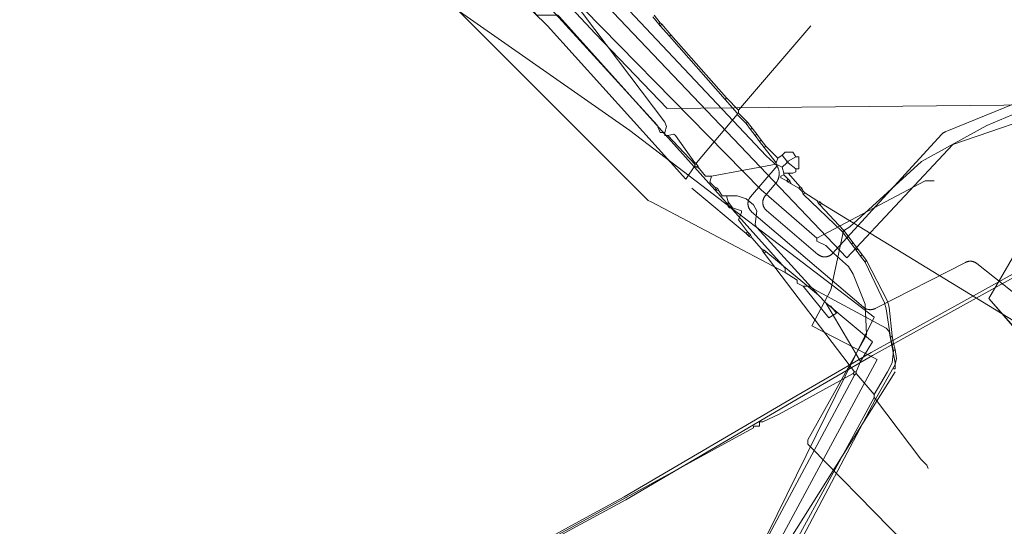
# Model space of a CAD drawing. Header units: metres. Extents: x 92810 to 93633, y 464687 to 465459.
# Tile 286 of 325: x 93452 to 93498, y 465222 to 465246. Entities that reach past the tile are written whole.
import ezdxf
from ezdxf.lldxf.tags import DXFTag

# ---------------------------------------------------------------- set-up
doc = ezdxf.new("R2010")
doc.units = ezdxf.units.M
for name, color, linetype, lineweight, transparency in [('B-OI-KL-DATA_BT NEDERLAND-G', 90, 'SI_B_DATA_BT_NEDERLAND', 18, 0.4), ('B-OI-KL-DATA_KPN-G', 90, 'SI_B_DATA_KPN', 18, 0.4), ('B-OI-KL-DATA_ZIGGO BV-G', 90, 'SI_B_DATA_ZIGGO', 18, 0.4), ('B-OI-KL-ET_LS_LIANDER-G', 190, 'SI_B_ET_LS_LIANDER', 18, 0.4), ('B-OI-KL-ET_MS_LIANDER-G', 130, 'SI_B_ET_MS_LIANDER', 18, 0.4), ('B-OI-KL-GAS_LD_LIANDER-G', 30, 'SI_B_GAS_LD_LIANDER', 18, 0.4), ('B-WE-KL-DATA-G', 90, 'KL-DATA-N', 18, 0.4), ('B-WE-KL-ET_LS-G', 190, 'KL-LS-N', 18, 0.4), ('B-WE-KL-WATER-G', 170, 'KL-WATER-N', 18, 0.4)]:
    doc.layers.add(name, color=color, linetype=linetype, lineweight=lineweight, transparency=transparency)
doc.styles.get("Standard").update_dxf_attribs({"font": 'isocp.shx'})
tags = doc.linetypes.add('KL-DATA-N', pattern='A,4,-1,[101,NLCS.SHX,S=0.5,R=0,X=0,Y=0],-1,4,-1,["D",Standard,S=1,R=0,X=-0.25,Y=-0.5],-1.5', length=12.5).pattern_tags.tags
tags[18] = DXFTag(74, 10)
tags = doc.linetypes.add('KL-LS-N', pattern='A,4,-1,[103,NLCS.SHX,S=0.75,R=0,X=0,Y=0],-1,4,-1,["L",Standard,S=1,R=0,X=0,Y=-0.5],-2', length=13).pattern_tags.tags
tags[18] = DXFTag(74, 10)
doc.linetypes.add('KL-WATER-N', pattern='A,7,-0.5,[168,NLCS.SHX,S=0.75,R=0,X=0.75,Y=0],-2', length=9.5)
doc.linetypes.add('SI_B_DATA_BT_NEDERLAND', pattern='A,5,-2,["BTN",Standard,S=1.5,R=0,X=-0.51,Y=-0.75],-7', length=14)
doc.linetypes.add('SI_B_DATA_KPN', pattern='A,5,-2,["KPN",Standard,S=1.5,R=0,X=-0.51,Y=-0.75],-8', length=15)
doc.linetypes.add('SI_B_DATA_ZIGGO', pattern='A,5,-2,["ZIGGO",Standard,S=1.5,R=0,X=-0.51,Y=-0.75],-9', length=16)
doc.linetypes.add('SI_B_ET_LS_LIANDER', pattern='A,5,-2,["LI-LS",Standard,S=1.5,R=0,X=-0.51,Y=-0.75],-10', length=17)
doc.linetypes.add('SI_B_ET_MS_LIANDER', pattern='A,5,-2,["LI-MS",Standard,S=1.5,R=0,X=-0.51,Y=-0.75],-10', length=17)
doc.linetypes.add('SI_B_GAS_LD_LIANDER', pattern='A,5,-2,["LI-G-LD",Standard,S=1.5,R=0,X=-0.51,Y=-0.75],-11', length=18)

msp = doc.modelspace()

# ---------------------------------------------------------------- linework, layer by layer
at = {"layer": 'B-OI-KL-DATA_BT NEDERLAND-G', "flags": 128}
for points in [[(93501.6, 465239.3), (93497.7, 465232.6), (93503.5, 465226), (93486.2, 465204), (93480.8, 465198.4), (93464.1, 465177.9), (93440.3, 465144.5), (93444.6, 465141.5)], [(93440.3, 465144.5), (93454.1, 465163.8), (93464.1, 465177.9), (93480, 465197.7), (93486.2, 465204.1), (93503.4, 465226), (93497.7, 465232.6)], [(93448, 465156.1), (93456.974, 465168.914), (93463.166, 465177.183), (93476.224, 465193.044), (93479.976, 465197.672), (93487.111, 465204.816), (93503.519, 465225.977), (93497.7, 465232.6)]]:
    msp.add_lwpolyline(points, dxfattribs=at)
at = {"layer": 'B-OI-KL-DATA_KPN-G', "flags": 128}
for points in [[(93463.107, 465263.179), (93464.036, 465263.036), (93464.679, 465262.821), (93465.821, 465262.25), (93475.964, 465248.893), (93486.893, 465237.75), (93489.536, 465235.464)], [(93489.536, 465235.464), (93494.679, 465238.179), (93495.107, 465238.179)], [(93489.536, 465235.464), (93489.536, 465235.321), (93489.964, 465235.107), (93490.321, 465234.75), (93491.036, 465234.107), (93491.25, 465233.75), (93491.821, 465232.321), (93491.893, 465230.893), (93491.821, 465230.75), (93489.107, 465225.893), (93489.107, 465225.679), (93489.25, 465225.536), (93496.75, 465217.893), (93479.25, 465197.179)]]:
    msp.add_lwpolyline(points, dxfattribs=at)
at = {"layer": 'B-OI-KL-DATA_ZIGGO BV-G', "flags": 128}
for points in [[(93480.664, 465240.569), (93456.624, 465257.371)], [(93478.282, 465208.441), (93479.836, 465206.453), (93492.251, 465231.714), (93480.664, 465240.569)]]:
    msp.add_lwpolyline(points, dxfattribs=at)
at = {"layer": 'B-OI-KL-ET_LS_LIANDER-G'}
for p, q in [((93481.964, 465240.821), (93466.107, 465258.179)), ((93470.179, 465257.036), (93482.321, 465240.964)), ((93476.75, 465245.536), (93473.536, 465248.679)), ((93481.75, 465245.964), (93482.036, 465245.607)), ((93481.821, 465246.036), (93482.107, 465245.679)), ((93482.107, 465245.679), (93482.036, 465245.607)), ((93482.107, 465245.679), (93482.179, 465245.607)), ((93483.321, 465238.25), (93476.75, 465245.536)), ((93482.036, 465245.607), (93482.107, 465245.536)), ((93482.179, 465245.607), (93482.107, 465245.536)), ((93482.107, 465245.536), (93482.536, 465245.036)), ((93482.179, 465245.607), (93482.607, 465245.107)), ((93485.821, 465241.536), (93489.25, 465245.536)), ((93482.607, 465245.107), (93482.536, 465245.036)), ((93482.536, 465245.036), (93485.179, 465242.036)), ((93482.607, 465245.107), (93485.25, 465242.107)), ((93485.25, 465242.107), (93485.179, 465242.036)), ((93485.179, 465242.036), (93485.75, 465241.393)), ((93485.25, 465242.107), (93485.821, 465241.536)), ((93485.821, 465241.536), (93485.821, 465241.393)), ((93482.321, 465240.964), (93482.393, 465240.75)), ((93485.75, 465241.321), (93483.821, 465239.036)), ((93485.75, 465241.393), (93485.821, 465241.393)), ((93485.75, 465241.393), (93485.75, 465241.321)), ((93485.75, 465241.321), (93486.179, 465240.893)), ((93485.821, 465241.393), (93486.25, 465240.964)), ((93486.25, 465240.964), (93486.179, 465240.893)), ((93486.25, 465240.964), (93486.464, 465240.679)), ((93482.107, 465240.464), (93481.964, 465240.821)), ((93482.393, 465240.75), (93482.321, 465240.464)), ((93486.179, 465240.893), (93486.393, 465240.607)), ((93486.464, 465240.679), (93486.393, 465240.607)), ((93486.393, 465240.607), (93486.607, 465240.321)), ((93486.464, 465240.679), (93486.679, 465240.393)), ((93482.321, 465240.464), (93482.107, 465240.464)), ((93482.321, 465240.464), (93482.321, 465240.321)), ((93482.321, 465240.321), (93482.464, 465240.321)), ((93482.464, 465240.321), (93482.75, 465240.393)), ((93482.464, 465240.321), (93483.75, 465238.964)), ((93482.75, 465240.393), (93482.821, 465240.321)), ((93482.821, 465240.321), (93483.75, 465239.036)), ((93486.679, 465240.393), (93486.607, 465240.321)), ((93486.607, 465240.321), (93486.821, 465240.036)), ((93486.679, 465240.393), (93486.893, 465240.107)), ((93486.893, 465240.107), (93486.821, 465240.036)), ((93486.821, 465240.036), (93487.036, 465239.75)), ((93486.893, 465240.107), (93487.107, 465239.821)), ((93487.107, 465239.821), (93487.036, 465239.75)), ((93487.036, 465239.75), (93487.607, 465239.036)), ((93487.107, 465239.821), (93487.679, 465239.25)), ((93487.679, 465239.25), (93487.607, 465239.036)), ((93487.893, 465239.393), (93487.679, 465239.25)), ((93487.893, 465239.393), (93488.036, 465239.536)), ((93487.893, 465239.393), (93488.107, 465239.107)), ((93488.036, 465239.536), (93488.393, 465239.536)), ((93488.107, 465239.107), (93488.179, 465239.107)), ((93488.107, 465239.107), (93488.107, 465239.036)), ((93488.536, 465239.321), (93488.179, 465239.107)), ((93488.179, 465239.107), (93488.179, 465239.036)), ((93488.393, 465239.536), (93488.536, 465239.321)), ((93488.536, 465239.321), (93488.679, 465239.321)), ((93488.679, 465239.321), (93488.679, 465238.75)), ((93483.75, 465238.893), (93483.321, 465238.25)), ((93483.75, 465239.036), (93483.821, 465239.036)), ((93483.75, 465239.036), (93483.75, 465238.893)), ((93483.75, 465238.964), (93483.821, 465238.964)), ((93483.75, 465238.893), (93483.821, 465238.821)), ((93483.821, 465239.036), (93483.821, 465238.964)), ((93483.821, 465238.964), (93483.893, 465238.893)), ((93483.893, 465238.893), (93483.821, 465238.821)), ((93483.821, 465238.821), (93483.964, 465238.75)), ((93483.893, 465238.893), (93483.964, 465238.75)), ((93483.964, 465238.75), (93484.25, 465238.393)), ((93487.607, 465238.964), (93484.536, 465238.393)), ((93487.607, 465239.036), (93487.607, 465238.964)), ((93487.607, 465238.964), (93487.893, 465238.821)), ((93488.107, 465239.036), (93487.893, 465238.821)), ((93487.893, 465238.821), (93487.964, 465238.536)), ((93488.107, 465239.036), (93488.179, 465239.036)), ((93488.179, 465239.036), (93488.536, 465238.75)), ((93488.679, 465238.75), (93488.536, 465238.75)), ((93488.536, 465238.75), (93488.536, 465238.607)), ((93484.25, 465238.393), (93484.536, 465238.393)), ((93484.536, 465238.393), (93484.464, 465238.107)), ((93487.964, 465238.464), (93487.821, 465238.393)), ((93487.821, 465238.393), (93487.821, 465238.321)), ((93487.821, 465238.321), (93488.107, 465238.179)), ((93487.964, 465238.536), (93488.393, 465238.536)), ((93487.964, 465238.536), (93487.964, 465238.464)), ((93487.964, 465238.464), (93488.179, 465238.25)), ((93488.179, 465238.25), (93488.107, 465238.179)), ((93488.107, 465238.179), (93488.179, 465238.107)), ((93488.179, 465238.536), (93488.75, 465237.893)), ((93488.179, 465238.25), (93488.25, 465238.179)), ((93488.25, 465238.179), (93488.179, 465238.107)), ((93488.25, 465238.179), (93488.321, 465238.036)), ((93488.536, 465238.607), (93488.393, 465238.536)), ((93486.179, 465235.679), (93483.607, 465237.821)), ((93484.464, 465238.107), (93484.679, 465237.893)), ((93484.679, 465237.893), (93484.821, 465237.821)), ((93484.679, 465237.893), (93484.75, 465237.75)), ((93484.821, 465237.821), (93484.75, 465237.75)), ((93484.75, 465237.75), (93484.893, 465237.679)), ((93484.821, 465237.821), (93484.893, 465237.679)), ((93488.179, 465238.107), (93488.321, 465238.036)), ((93488.321, 465238.036), (93488.679, 465237.821)), ((93488.75, 465237.893), (93488.679, 465237.821)), ((93488.679, 465237.821), (93488.821, 465237.679)), ((93488.75, 465237.893), (93488.821, 465237.821)), ((93488.821, 465237.821), (93488.75, 465237.75)), ((93488.821, 465237.821), (93488.893, 465237.679)), ((93484.893, 465237.679), (93485.036, 465237.464)), ((93485.036, 465237.464), (93485.75, 465237.464)), ((93485.25, 465237.464), (93485.321, 465237.179)), ((93485.75, 465237.464), (93486.179, 465237.321)), ((93486.179, 465237.321), (93486.536, 465237.036)), ((93488.821, 465237.679), (93488.893, 465237.679)), ((93488.821, 465237.679), (93488.893, 465237.536)), ((93488.893, 465237.679), (93488.964, 465237.607)), ((93488.964, 465237.607), (93488.893, 465237.536)), ((93488.893, 465237.536), (93490.75, 465235.75)), ((93488.964, 465237.607), (93489.536, 465237.25)), ((93489.536, 465237.25), (93489.679, 465237.179)), ((93489.536, 465237.25), (93489.607, 465237.107)), ((93485.321, 465237.179), (93485.536, 465236.893)), ((93485.321, 465237.179), (93485.321, 465236.964)), ((93485.321, 465236.964), (93485.393, 465236.893)), ((93485.393, 465236.893), (93485.536, 465236.893)), ((93485.536, 465236.893), (93485.964, 465236.75)), ((93485.964, 465236.75), (93485.964, 465236.679)), ((93486.536, 465237.036), (93486.679, 465236.75)), ((93486.679, 465236.75), (93486.607, 465236.107)), ((93489.679, 465237.179), (93489.607, 465237.107)), ((93489.607, 465237.107), (93489.679, 465237.036)), ((93489.679, 465237.179), (93489.75, 465237.107)), ((93489.75, 465237.107), (93489.679, 465237.036)), ((93489.679, 465237.036), (93490.821, 465235.821)), ((93489.75, 465237.107), (93511.107, 465224.036)), ((93485.964, 465236.679), (93485.821, 465236.321)), ((93485.821, 465236.321), (93486.25, 465235.75)), ((93486.607, 465236.107), (93486.679, 465235.964)), ((93486.679, 465235.964), (93489.607, 465232.75)), ((93490.821, 465235.821), (93490.75, 465235.75)), ((93490.821, 465235.821), (93491.893, 465234.393)), ((93486.25, 465235.75), (93486.179, 465235.679)), ((93486.179, 465235.679), (93486.321, 465235.536)), ((93486.25, 465235.75), (93486.321, 465235.679)), ((93486.321, 465235.679), (93486.25, 465235.607)), ((93486.321, 465235.679), (93486.393, 465235.607)), ((93486.393, 465235.607), (93486.321, 465235.536)), ((93486.321, 465235.536), (93486.464, 465235.464)), ((93486.393, 465235.607), (93486.464, 465235.464)), ((93486.464, 465235.464), (93486.893, 465234.964)), ((93490.75, 465235.75), (93491.393, 465234.893)), ((93491.036, 465235.536), (93490.964, 465235.464)), ((93486.893, 465234.964), (93487.036, 465234.893)), ((93486.893, 465234.964), (93486.964, 465234.821)), ((93487.036, 465234.893), (93486.964, 465234.821)), ((93487.036, 465234.893), (93487.107, 465234.821)), ((93491.25, 465235.25), (93491.179, 465235.179)), ((93491.464, 465234.964), (93491.393, 465234.893)), ((93491.393, 465234.893), (93491.607, 465234.607)), ((93486.964, 465234.821), (93487.036, 465234.75)), ((93487.107, 465234.821), (93487.036, 465234.75)), ((93487.036, 465234.75), (93491.321, 465229.107)), ((93487.107, 465234.821), (93489.607, 465232.75)), ((93491.679, 465234.679), (93491.607, 465234.607)), ((93491.607, 465234.607), (93491.821, 465234.321)), ((93491.893, 465234.393), (93491.821, 465234.321)), ((93491.821, 465234.321), (93492.75, 465232.393)), ((93491.893, 465234.393), (93492.893, 465232.464)), ((93489.607, 465232.75), (93489.964, 465232.393)), ((93489.964, 465232.393), (93492.179, 465230.536)), ((93489.964, 465232.393), (93491.607, 465229.607)), ((93492.75, 465232.393), (93492.821, 465232.107)), ((93492.821, 465232.107), (93493.036, 465230.75)), ((93492.893, 465232.464), (93492.964, 465232.179)), ((93492.964, 465232.179), (93493.107, 465230.821)), ((93493.107, 465230.821), (93493.036, 465230.75)), ((93493.036, 465230.75), (93493.107, 465230.393)), ((93493.107, 465230.821), (93493.179, 465230.464)), ((93492.179, 465230.536), (93491.607, 465229.607)), ((93493.179, 465230.464), (93493.107, 465230.393)), ((93493.107, 465230.393), (93493.179, 465230.107)), ((93493.179, 465230.464), (93493.25, 465230.179)), ((93493.179, 465230.107), (93493.107, 465229.536)), ((93493.25, 465230.179), (93493.179, 465230.107)), ((93493.25, 465230.179), (93493.321, 465229.75)), ((93493.321, 465229.75), (93493.25, 465229.464)), ((93491.607, 465229.607), (93491.393, 465229.107)), ((93493.25, 465229.464), (93492.321, 465227.821)), ((93493.107, 465229.536), (93492.893, 465229.107)), ((93491.321, 465228.964), (93477.607, 465203.393)), ((93491.25, 465229.036), (93487.75, 465227.107)), ((93491.321, 465229.107), (93491.25, 465229.036)), ((93491.25, 465229.036), (93491.321, 465228.964)), ((93491.321, 465229.107), (93491.393, 465229.107)), ((93491.393, 465229.036), (93491.321, 465228.964)), ((93491.393, 465229.107), (93491.393, 465229.036)), ((93491.393, 465229.036), (93492.25, 465228.036)), ((93492.893, 465229.107), (93492.25, 465228.036)), ((93492.25, 465227.893), (93485.679, 465215.821)), ((93492.25, 465228.036), (93492.25, 465227.893)), ((93492.25, 465227.893), (93492.321, 465227.821)), ((93492.321, 465227.821), (93482.107, 465208.536)), ((93492.321, 465227.821), (93494.464, 465224.964)), ((93487.75, 465227.107), (93486.964, 465226.75)), ((93486.821, 465226.536), (93486.536, 465226.536)), ((93486.536, 465226.536), (93486.536, 465226.464)), ((93486.964, 465226.75), (93486.821, 465226.75)), ((93486.821, 465226.75), (93486.821, 465226.536)), ((93486.536, 465226.464), (93463.393, 465213.821)), ((93494.464, 465224.964), (93494.75, 465224.679)), ((93494.75, 465224.679), (93494.821, 465224.536))]:
    msp.add_line(p, q, dxfattribs=at)
at = {"layer": 'B-OI-KL-ET_MS_LIANDER-G', "flags": 128}
for points in [[(93510.393, 465239.536), (93510.107, 465239.607), (93509.964, 465239.536), (93504.25, 465236.75), (93502.821, 465235.964), (93492.107, 465230.036), (93488.536, 465227.964), (93480.393, 465223.179), (93477.893, 465221.821), (93457.964, 465210.821)], [(93510.393, 465239.536), (93504.321, 465236.607), (93502.893, 465235.821), (93492.179, 465229.893), (93488.607, 465227.821), (93480.464, 465223.036), (93477.964, 465221.679), (93458.25, 465210.821), (93457.964, 465210.821)]]:
    msp.add_lwpolyline(points, dxfattribs=at)
at = {"layer": 'B-OI-KL-GAS_LD_LIANDER-G', "flags": 128}
for points in [[(93462.821, 465260.893), (93463.036, 465260.893), (93463.179, 465260.75), (93468.821, 465254.607), (93469.821, 465253.393), (93476.25, 465246.036), (93477.25, 465246.036), (93477.321, 465245.964), (93488.036, 465234.036), (93488.036, 465233.821)], [(93459.25, 465260.107), (93459.536, 465259.964), (93459.536, 465259.75), (93460.25, 465259.107), (93460.464, 465258.321), (93481.536, 465237.25), (93481.679, 465237.179), (93488.036, 465233.821)], [(93488.036, 465233.821), (93488.607, 465233.464), (93488.607, 465233.321), (93488.893, 465233.179)], [(93488.893, 465233.179), (93489.179, 465233.179), (93489.393, 465233.036), (93492.821, 465231.179), (93492.964, 465231.036), (93493.25, 465229.536), (93493.25, 465229.25), (93493.179, 465229.25)], [(93488.893, 465233.179), (93490.107, 465231.679), (93490.464, 465231.893), (93490.179, 465232.25)], [(93483.464, 465213.536), (93493.25, 465229.107)]]:
    msp.add_lwpolyline(points, dxfattribs=at)
at = {"layer": 'B-WE-KL-DATA-G'}
msp.add_lwpolyline([(93474.3, 465204.7), (93474.6, 465204.2), (93478.4, 465207.2), (93479.9, 465206.5), (93492.4, 465229.7), (93489.3, 465231.3), (93490.2, 465233), (93490.8, 465235.8), (93491.1, 465236), (93494.5, 465239.1), (93497.6, 465240.8), (93498.8, 465241.3), (93499.9, 465241.5), (93500, 465241.5)], dxfattribs=at)
at = {"layer": 'B-WE-KL-ET_LS-G'}
for points in [[(93445.269, 465280.496), (93446.537, 465280.737), (93453.901, 465272.392), (93449.953, 465269.161), (93451.391, 465267.466), (93456.855, 465262.192), (93458.073, 465260.931), (93462.778, 465264.121), (93490.961, 465234.531), (93495.989, 465239.899), (93501.158, 465241.678), (93513.399, 465241.03), (93520.244, 465240.911), (93523.161, 465239.661), (93525.889, 465237.26), (93527.934, 465233.348), (93530.084, 465228.271), (93530.584, 465227.469), (93531.036, 465227.717), (93535.7, 465231.259), (93536.023, 465231.541), (93539.374, 465223.241), (93540.362, 465220.976), (93541.231, 465221.214)], [(93470.506, 465257.01), (93487.134, 465239.358), (93487.645, 465238.892), (93487.658, 465238.869), (93487.67, 465238.846), (93487.681, 465238.823), (93487.691, 465238.799), (93487.701, 465238.775), (93487.709, 465238.75), (93487.717, 465238.725), (93487.724, 465238.7), (93487.73, 465238.675), (93487.735, 465238.649), (93487.739, 465238.624), (93487.743, 465238.598), (93487.745, 465238.572), (93487.746, 465238.546), (93487.747, 465238.52), (93487.747, 465238.494), (93487.746, 465238.468), (93487.744, 465238.442), (93487.741, 465238.417), (93487.737, 465238.391), (93487.732, 465238.365), (93487.726, 465238.34), (93487.72, 465238.315), (93487.712, 465238.29), (93487.704, 465238.265), (93487.695, 465238.241), (93487.685, 465238.217), (93487.674, 465238.193), (93487.663, 465238.17), (93487.65, 465238.147), (93487.637, 465238.125), (93487.623, 465238.103), (93487.608, 465238.082), (93487.593, 465238.061), (93487.09, 465237.472), (93487.079, 465237.458), (93487.069, 465237.444), (93487.059, 465237.43), (93487.049, 465237.416), (93487.04, 465237.401), (93487.031, 465237.386), (93487.023, 465237.37), (93487.016, 465237.354), (93487.009, 465237.338), (93487.002, 465237.322), (93486.996, 465237.306), (93486.991, 465237.289), (93486.987, 465237.272), (93486.983, 465237.255), (93486.979, 465237.238), (93486.976, 465237.221), (93486.974, 465237.204), (93486.972, 465237.186), (93486.971, 465237.169), (93486.971, 465237.151), (93486.971, 465237.134), (93486.972, 465237.117), (93486.973, 465237.099), (93486.975, 465237.082), (93486.978, 465237.065), (93486.981, 465237.047), (93486.985, 465237.03), (93486.989, 465237.013), (93486.994, 465236.997), (93486.999, 465236.98), (93487.006, 465236.964), (93487.012, 465236.948), (93487.019, 465236.932), (93487.027, 465236.916), (93487.036, 465236.901), (93487.044, 465236.886), (93487.054, 465236.871), (93487.064, 465236.857), (93487.074, 465236.843), (93487.085, 465236.829), (93487.096, 465236.816), (93487.108, 465236.803), (93487.12, 465236.79), (93487.133, 465236.778), (93487.146, 465236.767), (93489.584, 465234.686), (93489.597, 465234.675), (93489.611, 465234.665), (93489.625, 465234.655), (93489.64, 465234.645), (93489.655, 465234.636), (93489.67, 465234.627), (93489.686, 465234.619), (93489.701, 465234.612), (93489.717, 465234.605), (93489.734, 465234.598), (93489.75, 465234.592), (93489.767, 465234.587), (93489.783, 465234.583), (93489.8, 465234.578), (93489.818, 465234.575), (93489.835, 465234.572), (93489.852, 465234.57), (93489.869, 465234.568), (93489.887, 465234.567), (93489.904, 465234.567), (93489.922, 465234.567), (93489.939, 465234.568), (93489.957, 465234.569), (93489.974, 465234.571), (93489.991, 465234.574), (93490.008, 465234.577), (93490.025, 465234.581), (93490.042, 465234.585), (93490.059, 465234.59), (93490.076, 465234.595), (93490.092, 465234.602), (93490.108, 465234.608), (93490.124, 465234.616), (93490.14, 465234.623), (93490.155, 465234.632), (93490.17, 465234.641), (93490.185, 465234.65), (93490.199, 465234.66), (93490.213, 465234.67), (93490.227, 465234.681), (93490.24, 465234.692), (93490.253, 465234.704), (93490.265, 465234.716), (93490.277, 465234.729), (93495.441, 465240.372), (93495.453, 465240.384), (93495.465, 465240.396), (93495.477, 465240.407), (93495.49, 465240.419), (93495.503, 465240.429), (93495.517, 465240.439), (93495.531, 465240.449), (93495.545, 465240.458), (93495.56, 465240.467), (93495.574, 465240.475), (93495.589, 465240.483), (93495.605, 465240.49), (93495.62, 465240.497), (93498.922, 465241.85)], [(93510.172, 465223.914), (93497.119, 465234.255), (93497.105, 465234.266), (93497.091, 465234.276), (93497.076, 465234.285), (93497.061, 465234.294), (93497.046, 465234.303), (93497.031, 465234.311), (93497.015, 465234.318), (93496.999, 465234.325), (93496.983, 465234.331), (93496.967, 465234.337), (93496.951, 465234.342), (93496.934, 465234.347), (93496.917, 465234.351), (93496.9, 465234.355), (93496.883, 465234.358), (93496.866, 465234.36), (93496.849, 465234.362), (93496.831, 465234.363), (93496.814, 465234.363), (93496.797, 465234.363), (93496.779, 465234.362), (93496.762, 465234.361), (93496.745, 465234.359), (93496.728, 465234.357), (93496.711, 465234.354), (93496.694, 465234.35), (93496.677, 465234.346), (93496.66, 465234.341), (93496.644, 465234.335), (93496.628, 465234.33), (93496.612, 465234.323), (93496.596, 465234.316), (93496.58, 465234.308), (93492.3, 465232.117), (93492.285, 465232.11), (93492.269, 465232.103), (93492.253, 465232.096), (93492.236, 465232.09), (93492.22, 465232.085), (93492.203, 465232.08), (93492.187, 465232.076), (93492.17, 465232.072), (93492.152, 465232.069), (93492.135, 465232.066), (93492.118, 465232.065), (93492.101, 465232.063), (93492.083, 465232.063), (93492.066, 465232.062), (93492.049, 465232.063), (93492.031, 465232.064), (93492.014, 465232.066), (93491.997, 465232.068), (93491.98, 465232.071), (93491.963, 465232.075), (93491.946, 465232.079), (93491.929, 465232.083), (93491.913, 465232.089), (93491.896, 465232.094), (93491.88, 465232.101), (93491.864, 465232.108), (93491.849, 465232.115), (93491.833, 465232.123), (93491.818, 465232.132), (93491.804, 465232.141), (93491.789, 465232.15), (93491.775, 465232.161), (93491.761, 465232.171), (93491.748, 465232.182), (93486.441, 465236.711), (93486.428, 465236.723), (93486.415, 465236.735), (93486.403, 465236.747), (93486.391, 465236.76), (93486.38, 465236.773), (93486.369, 465236.787), (93486.359, 465236.801), (93486.349, 465236.815), (93486.34, 465236.83), (93486.331, 465236.845), (93486.322, 465236.86), (93486.315, 465236.876), (93486.307, 465236.892), (93486.301, 465236.908), (93486.295, 465236.924), (93486.289, 465236.941), (93486.284, 465236.958), (93486.28, 465236.975), (93486.276, 465236.992), (93486.273, 465237.009), (93486.27, 465237.026), (93486.268, 465237.043), (93486.267, 465237.061), (93486.266, 465237.078), (93486.266, 465237.096), (93486.266, 465237.113), (93486.267, 465237.131), (93486.269, 465237.148), (93486.271, 465237.165), (93486.274, 465237.182), (93486.278, 465237.2), (93486.282, 465237.217), (93486.286, 465237.233), (93486.292, 465237.25), (93486.297, 465237.266), (93486.304, 465237.283), (93486.311, 465237.299), (93486.318, 465237.314), (93486.326, 465237.33), (93486.335, 465237.345), (93486.344, 465237.36), (93486.354, 465237.375), (93486.364, 465237.389), (93486.374, 465237.403), (93486.385, 465237.416), (93487.645, 465238.892)]]:
    msp.add_lwpolyline(points, dxfattribs=at)
at = {"layer": 'B-WE-KL-WATER-G'}
msp.add_lwpolyline([(93545.098, 465172.592), (93542.647, 465183.588), (93542.9, 465189.407), (93542.225, 465195.226), (93540.876, 465201.045), (93539.526, 465206.359), (93537.673, 465212.097), (93535.394, 465218.081), (93531.712, 465227.356), (93528.422, 465233.989), (93528.148, 465234.335), (93524.793, 465238.582), (93522.619, 465241.334), (93500, 465241.787), (93482.43, 465241.602), (93479.01, 465245.171), (93474.507, 465250), (93461.658, 465263.769)], dxfattribs=at)

doc.saveas('drawing.dxf')
